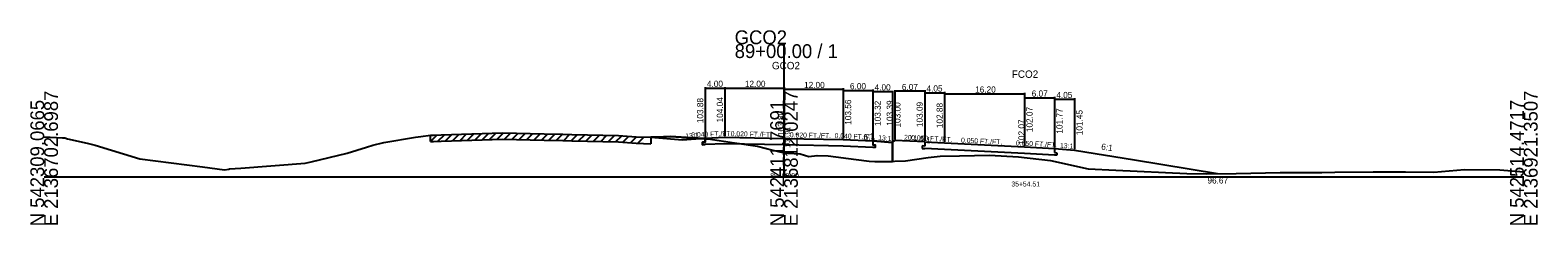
# Model space of a CAD drawing. Extents: x -14327 to 8886, y -10 to 39048.
# Drawn here: x 2997.2 to 3302.8, y 37990.3 to 38029.7 of the extents above; entities that cross this region are included whole.
import ezdxf

# ---------------------------------------------------------------- set-up
doc = ezdxf.new("R2010")
doc.units = 0
for name, color, linetype in [('Level 20', 7, 'Continuous'), ('Level 5', 7, 'Continuous'), ('Level 53', 7, 'Continuous'), ('Level 54', 7, 'Continuous'), ('Level 55', 7, 'Continuous'), ('Level 7', 7, 'Continuous'), ('RD_GPK_XS_Cell', 7, 'Continuous'), ('RD_XS_EwShp', 7, 'Continuous'), ('RD_XS_ExGround', 7, 'Continuous'), ('RD_XS_ExPaveRet', 7, 'Continuous'), ('RD_XS_Pave', 7, 'Continuous'), ('RD_XS_TX_Baseline', 7, 'Continuous'), ('RD_XS_TX_Elev_EX', 7, 'Continuous'), ('RD_XS_TX_Elev_PR', 7, 'Continuous'), ('RD_XS_TX_Station', 7, 'Continuous')]:
    doc.layers.add(name, color=color, linetype=linetype)

msp = doc.modelspace()

# ---------------------------------------------------------------- linework, layer by layer
at = {"layer": 'Level 20'}
for p, q in [((3172.44, 38017.54), (3172.44, 38007.59)), ((3178.52, 38017.34), (3172.44, 38017.34)), ((3178.52, 38017.54), (3178.52, 38007.29)), ((3178.52, 38017.24), (3178.52, 38007.29)), ((3178.52, 38017.04), (3182.56, 38017.04)), ((3182.56, 38017.24), (3182.56, 38007.08)), ((3182.56, 38017.03), (3182.56, 38007.08)), ((3182.56, 38016.83), (3198.76, 38016.83)), ((3198.76, 38017.03), (3198.76, 38006.27)), ((3198.76, 38016.22), (3198.76, 38006.27)), ((3198.76, 38016.02), (3204.83, 38016.02)), ((3204.83, 38016.22), (3204.83, 38005.97)), ((3204.83, 38015.92), (3204.83, 38005.97)), ((3204.83, 38015.72), (3208.88, 38015.72)), ((3208.88, 38015.92), (3208.88, 38005.65)), ((3172, 38007), (3172.44, 38007.39)), ((3178.52, 38007.09), (3172.44, 38007.39)), ((3178.01, 38006.28), (3178.01, 38005.78)), ((3178.52, 38006.25), (3178.01, 38006.28)), ((3178.01, 38005.78), (3178.52, 38005.75)), ((3178.52, 38007.09), (3178.52, 38006.25)), ((3178.52, 38007.09), (3182.56, 38006.88)), ((3182.56, 38005.55), (3178.52, 38005.75)), ((3182.56, 38006.88), (3198.76, 38006.07)), ((3198.76, 38004.74), (3182.56, 38005.55)), ((3198.76, 38006.07), (3204.83, 38005.77)), ((3204.83, 38005.77), (3204.83, 38004.93)), ((3204.83, 38005.77), (3208.88, 38005.45)), ((3208.88, 38005.45), (3221.03, 38003.45)), ((3204.83, 38004.43), (3198.76, 38004.74)), ((3204.83, 38004.93), (3205.34, 38004.91)), ((3205.34, 38004.41), (3204.83, 38004.43)), ((3205.34, 38004.91), (3205.34, 38004.41)), ((3221.03, 38003.45), (3237.91, 38000.67))]:
    msp.add_line(p, q, dxfattribs=at)
at = {"layer": 'Level 5'}
for p, q in [((3134, 38007.05), (3133.5, 38007.03)), ((3133.5, 38007.03), (3133.5, 38006.53)), ((3133.5, 38006.53), (3134, 38006.55)), ((3134, 38007.88), (3134, 38007.05)), ((3138, 38006.71), (3134, 38006.55)), ((3150, 38006.47), (3138, 38006.71)), ((3162, 38006.23), (3150, 38006.47)), ((3168, 38005.99), (3162, 38006.23)), ((3168, 38007.32), (3168, 38006.49)), ((3168, 38006.49), (3168.5, 38006.47)), ((3168.5, 38005.97), (3168, 38005.99)), ((3168.5, 38006.47), (3168.5, 38005.97))]:
    msp.add_line(p, q, dxfattribs=at)
at = {"layer": 'Level 54'}
for p, q in [((3134, 38018.19), (3134, 38008.08)), ((3134, 38018.03), (3134, 38008.08)), ((3134, 38017.99), (3138, 38017.99)), ((3138, 38018.19), (3138, 38008.24)), ((3138, 38017.99), (3150, 38017.99)), ((3150, 38018.19), (3150, 38008)), ((3150, 38017.95), (3150, 38008)), ((3150, 38017.75), (3162, 38017.75)), ((3162, 38017.95), (3162, 38007.76)), ((3162, 38017.71), (3162, 38007.76)), ((3168, 38017.71), (3168, 38007.52)), ((3162, 38017.51), (3168, 38017.51)), ((3168, 38017.47), (3168, 38007.52)), ((3168, 38017.27), (3172, 38017.27)), ((3172, 38017.47), (3172, 38007.2))]:
    msp.add_line(p, q, dxfattribs=at)
at = {"layer": 'Level 7'}
for p, q in [((3122.99, 38008.03), (3129.41, 38007.51)), ((3134, 38007.88), (3129.41, 38007.51)), ((3168, 38007.32), (3172, 38007)), ((3172, 38007), (3172, 38003.16))]:
    msp.add_line(p, q, dxfattribs=at)
at = {"layer": 'RD_GPK_XS_Cell'}
for p, q in [((3150, 38000), (3150, 38026.88)), ((3000, 38000), (3150, 38000)), ((3150, 38000), (3300, 38000))]:
    msp.add_line(p, q, dxfattribs=at)
at = {"layer": 'RD_XS_EwShp'}
for points in [[(3122.99, 38008.03), (3129.41, 38007.51), (3133.03, 38007.8), (3131.34, 38007.89), (3126.96, 38008.21), (3125.57, 38008.12)], [(3133.03, 38007.8), (3134, 38007.75), (3134, 38007.88)], [(3138, 38006.71), (3134, 38006.55), (3133.5, 38006.53), (3133.5, 38007.03), (3134, 38007.05), (3134, 38007.75), (3134.64, 38007.72), (3139.96, 38006.93), (3142.01, 38006.63)], [(3162, 38006.23), (3150, 38006.47), (3142.01, 38006.63), (3144.65, 38006.23), (3147.76, 38005.42), (3149.73, 38004.95), (3150.76, 38004.79), (3153.25, 38004.67), (3155.06, 38004.14), (3156.74, 38004.35), (3158.97, 38004.3), (3164.66, 38003.53), (3167.3, 38003.22), (3168.4, 38003.11), (3170.25, 38003.12), (3172, 38003.16), (3172, 38007), (3168, 38007.32), (3168, 38006.49), (3168.5, 38006.47), (3168.5, 38005.97), (3168, 38005.99)]]:
    msp.add_lwpolyline(points, close=True, dxfattribs=at)
at = {"layer": 'RD_XS_ExGround'}
for p, q in [((3076.35, 38008.17), (3078.3, 38008.46)), ((3078.3, 38008.46), (3078.94, 38008.49)), ((3078.94, 38008.49), (3080.48, 38008.54)), ((3080.48, 38008.54), (3086.71, 38008.75)), ((3086.71, 38008.75), (3092.9, 38008.96)), ((3092.9, 38008.96), (3101.4, 38008.76)), ((3101.4, 38008.76), (3105.16, 38008.67)), ((3105.16, 38008.67), (3106.95, 38008.62)), ((3106.95, 38008.62), (3116.44, 38008.38)), ((3000, 38008.14), (3003.72, 38007.94)), ((3003.72, 38007.94), (3004.16, 38007.89)), ((3004.16, 38007.89), (3004.76, 38007.73)), ((3004.76, 38007.73), (3008.75, 38006.87)), ((3008.75, 38006.87), (3010.34, 38006.46)), ((3010.34, 38006.46), (3019.4, 38003.69)), ((3061.41, 38004.8), (3065.38, 38006.04)), ((3065.38, 38006.04), (3066.65, 38006.43)), ((3066.65, 38006.43), (3068.87, 38007)), ((3068.87, 38007), (3075.3, 38008.05)), ((3075.3, 38008.05), (3076.35, 38008.17)), ((3116.44, 38008.38), (3120.05, 38008.13)), ((3120.05, 38008.13), (3122.99, 38008.03)), ((3122.99, 38008.03), (3125.57, 38008.12)), ((3125.57, 38008.12), (3126.96, 38008.21)), ((3126.96, 38008.21), (3131.34, 38007.89)), ((3131.34, 38007.89), (3134.64, 38007.72)), ((3134.64, 38007.72), (3139.96, 38006.93)), ((3139.96, 38006.93), (3144.65, 38006.23)), ((3144.65, 38006.23), (3147.76, 38005.42)), ((3147.76, 38005.42), (3149.73, 38004.95)), ((3019.4, 38003.69), (3032.12, 38002.07)), ((3039.9, 38001.8), (3052.9, 38002.79)), ((3052.9, 38002.79), (3054.12, 38003.07)), ((3054.12, 38003.07), (3061.41, 38004.8)), ((3149.73, 38004.95), (3150.76, 38004.79)), ((3150.76, 38004.79), (3153.25, 38004.67)), ((3153.25, 38004.67), (3155.06, 38004.14)), ((3155.06, 38004.14), (3156.74, 38004.35)), ((3156.74, 38004.35), (3158.97, 38004.3)), ((3158.97, 38004.3), (3164.66, 38003.53)), ((3164.66, 38003.53), (3167.3, 38003.22)), ((3167.3, 38003.22), (3168.4, 38003.11)), ((3168.4, 38003.11), (3170.25, 38003.12)), ((3170.25, 38003.12), (3174.66, 38003.23)), ((3174.66, 38003.23), (3179.21, 38003.91)), ((3179.21, 38003.91), (3181.63, 38004.18)), ((3181.63, 38004.18), (3185.59, 38004.27)), ((3185.59, 38004.27), (3191.64, 38004.4)), ((3191.64, 38004.4), (3197.53, 38004.1)), ((3197.53, 38004.1), (3204, 38003.35)), ((3204, 38003.35), (3211.66, 38001.61)), ((3032.12, 38002.07), (3036.54, 38001.44)), ((3036.54, 38001.44), (3037.43, 38001.59)), ((3037.43, 38001.59), (3037.6, 38001.62)), ((3037.6, 38001.62), (3039.9, 38001.8)), ((3211.66, 38001.61), (3217.3, 38001.38)), ((3217.3, 38001.38), (3231.68, 38000.73)), ((3231.68, 38000.73), (3235.72, 38000.63)), ((3235.72, 38000.63), (3241.69, 38000.73)), ((3241.69, 38000.73), (3250.6, 38000.87)), ((3250.6, 38000.87), (3259.02, 38000.9)), ((3259.02, 38000.9), (3261.71, 38000.98)), ((3261.71, 38000.98), (3269.42, 38001.01)), ((3269.42, 38001.01), (3271.72, 38001.02)), ((3271.72, 38001.02), (3276.01, 38001.02)), ((3276.01, 38001.02), (3281.73, 38000.94)), ((3281.73, 38000.94), (3287.94, 38001.48)), ((3287.94, 38001.48), (3295.1, 38001.43)), ((3295.1, 38001.43), (3300, 38001.02))]:
    msp.add_line(p, q, dxfattribs=at)
at = {"layer": 'RD_XS_ExPaveRet'}
for p, q in [((3078.3, 38007.16), (3079.65, 38008.51)), ((3078.3, 38007.16), (3078.3, 38008.46)), ((3079.8, 38007.22), (3081.15, 38008.56)), ((3081.3, 38007.27), (3082.65, 38008.61)), ((3082.8, 38007.32), (3084.15, 38008.67)), ((3084.31, 38007.37), (3085.65, 38008.72)), ((3085.81, 38007.42), (3087.15, 38008.77)), ((3087.31, 38007.47), (3088.66, 38008.82)), ((3088.81, 38007.52), (3090.16, 38008.87)), ((3090.31, 38007.57), (3091.66, 38008.92)), ((3091.82, 38007.62), (3093.15, 38008.95)), ((3093.32, 38007.65), (3094.59, 38008.92)), ((3094.82, 38007.61), (3096.09, 38008.88)), ((3096.32, 38007.58), (3097.59, 38008.85)), ((3097.82, 38007.54), (3099.09, 38008.81)), ((3099.32, 38007.51), (3100.6, 38008.78)), ((3100.83, 38007.47), (3102.1, 38008.74)), ((3102.33, 38007.44), (3103.6, 38008.71)), ((3103.83, 38007.4), (3105.1, 38008.67)), ((3105.33, 38007.37), (3106.6, 38008.63)), ((3106.83, 38007.33), (3108.1, 38008.59)), ((3108.34, 38007.29), (3109.61, 38008.55)), ((3109.84, 38007.25), (3111.11, 38008.51)), ((3111.34, 38007.21), (3112.61, 38008.48)), ((3112.84, 38007.17), (3114.11, 38008.44)), ((3078.3, 38007.16), (3078.94, 38007.19)), ((3078.94, 38007.19), (3080.48, 38007.24)), ((3080.48, 38007.24), (3086.71, 38007.45)), ((3086.71, 38007.45), (3092.9, 38007.66)), ((3092.9, 38007.66), (3101.4, 38007.46)), ((3101.4, 38007.46), (3105.16, 38007.37)), ((3105.16, 38007.37), (3106.95, 38007.32)), ((3106.95, 38007.32), (3116.44, 38007.08)), ((3114.34, 38007.13), (3115.61, 38008.4)), ((3115.85, 38007.09), (3117.09, 38008.33)), ((3116.44, 38007.08), (3120.05, 38006.83)), ((3117.35, 38007.01), (3118.57, 38008.23)), ((3118.85, 38006.91), (3120.07, 38008.13)), ((3120.05, 38006.83), (3122.99, 38006.73)), ((3120.35, 38006.82), (3121.61, 38008.08)), ((3122.99, 38008.03), (3122.99, 38006.73))]:
    msp.add_line(p, q, dxfattribs=at)
at = {"layer": 'RD_XS_Pave'}
for p, q in [((3134, 38007.88), (3138, 38008.04)), ((3138, 38008.04), (3150, 38007.8)), ((3150, 38007.8), (3162, 38007.56)), ((3162, 38007.56), (3168, 38007.32))]:
    msp.add_line(p, q, dxfattribs=at)

# ---------------------------------------------------------------- texts
at = {"layer": 'Level 20'}
for s, height, p in [('FCO2', 1.5, (3196.19, 38020.07)), ('6.07', 1.25, (3173.9, 38017.59)), ('4.05', 1.25, (3178.89, 38017.29)), ('16.20', 1.25, (3188.75, 38017.08)), ('6.07', 1.25, (3200.22, 38016.27)), ('4.05', 1.25, (3205.21, 38015.97)), ('96.67', 1.25, (3235.85, 37998.67)), ('35+54.51', 1, (3196.1, 37998.07))]:
    msp.add_text(s, height=height, dxfattribs=at).set_placement(p)
for s, height, rotation, p in [('103.00', 1.25, 90, (3173.62, 38010)), ('103.09', 1.25, 90, (3178.13, 38010.09)), ('102.88', 1.25, 90, (3182.18, 38009.88)), (' 102.07', 1.25, 90, (3198.76, 38006.07)), ('102.07', 1.25, 90, (3200.4, 38009.07)), ('101.77', 1.25, 90, (3206.47, 38008.77)), ('101.45', 1.25, 90, (3210.52, 38008.45)), ('20:1', 1, 357.1641, (3174.32, 38007.54)), ('0.050 FT./FT.', 1, 357.1299, (3175.75, 38007.48)), ('6:1', 1.25, 350.5377, (3177.3, 38007.13)), ('0.050 FT./FT.', 1, 357.1298, (3185.87, 38006.97)), ('0.050 FT./FT.', 1, 357.1297, (3197.01, 38006.41)), ('13:1', 1, 355.4821, (3205.92, 38005.93)), ('6:1', 1.25, 350.652, (3214.25, 38005.58))]:
    msp.add_text(s, height=height, rotation=rotation, dxfattribs=at).set_placement(p)
at = {"layer": 'Level 53'}
for s, rotation, p in [('103.88', 90, (3133.62, 38010.88)), ('104.04', 90, (3137.62, 38011.04)), ('103.56', 90, (3163.62, 38010.56)), ('103.32', 90, (3169.62, 38010.32)), ('103.39', 90, (3172.06, 38010.39)), ('6:1', 9.3515, (3166.21, 38007.37))]:
    msp.add_text(s, height=1.25, rotation=rotation, dxfattribs=at).set_placement(p)
at = {"layer": 'Level 54'}
for s, p in [('4.00', (3134.37, 38018.24)), ('12.00', (3142.07, 38018.24)), ('12.00', (3154.07, 38018)), ('6.00', (3163.37, 38017.76)), ('4.00', (3168.37, 38017.52))]:
    msp.add_text(s, height=1.25, dxfattribs=at).set_placement(p)
at = {"layer": 'Level 55'}
for s, rotation, p in [('13:1', 4.5739, (3130.03, 38007.81)), ('0.040 FT./FT.', 2.2906, (3131.22, 38008.02)), ('0.020 FT./FT.', 358.8542, (3139.18, 38008.27)), ('0.020 FT./FT.', 358.8542, (3151.18, 38008.03)), ('0.040 FT./FT.', 357.7094, (3160.24, 38007.88)), ('13:1', 355.4261, (3169.07, 38007.49))]:
    msp.add_text(s, height=1, rotation=rotation, dxfattribs=at).set_placement(p)
at = {"layer": 'RD_GPK_XS_Cell'}
for s, p in [('89+00.00 / 1', (3140, 38024.08)), ('GCO2', (3140, 38026.88))]:
    msp.add_text(s, height=2.8, dxfattribs=at).set_placement(p)
for s, p in [('N 542309.0665', (3000, 37990)), ('E 2136702.6987', (3002.8, 37990)), ('N 542411.7691', (3150, 37990)), ('E 2136812.0247', (3152.8, 37990)), ('N 542514.4717', (3300, 37990)), ('E 2136921.3507', (3302.8, 37990))]:
    msp.add_text(s, height=2.8, rotation=90, dxfattribs=at).set_placement(p)
at = {"layer": 'RD_XS_TX_Baseline'}
msp.add_text('GCO2', height=1.5, dxfattribs=at).set_placement((3147.55, 38021.8))
at = {"layer": 'RD_XS_TX_Elev_EX'}
msp.add_text('100.91', height=1, rotation=90, dxfattribs=at).set_placement((3151.25, 38005.91))
at = {"layer": 'RD_XS_TX_Elev_PR'}
msp.add_text(' 103.80', height=1.25, rotation=90, dxfattribs=at).set_placement((3150, 38007.8))
at = {"layer": 'RD_XS_TX_Station'}
msp.add_text('89+00.00', height=1, dxfattribs=at).set_placement((3147.21, 37999.8))

doc.saveas('drawing.dxf')
